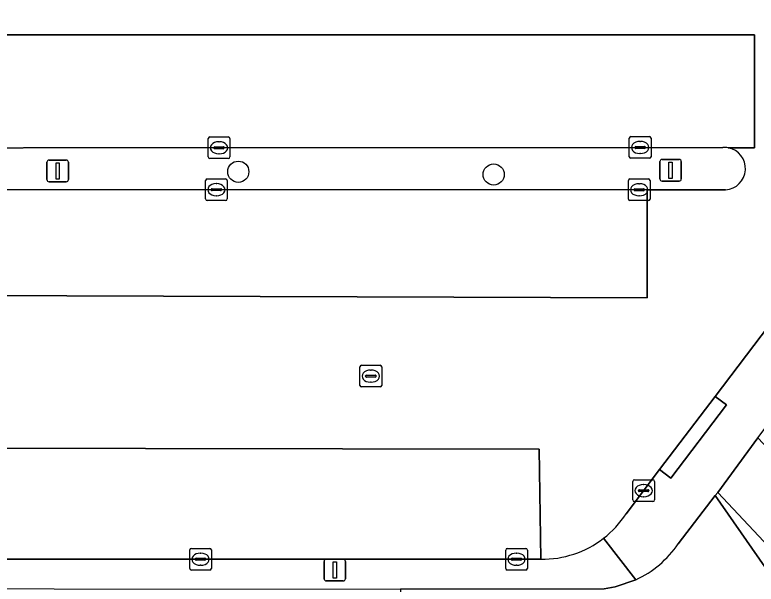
# Model space of a CAD drawing. Extents: x 160203 to 161530, y 379528 to 381797.
# Drawn here: x 161102.57 to 161136.77, y 380755.07 to 380781.33 of the extents above; entities that cross this region are included whole.
import ezdxf

# ---------------------------------------------------------------- set-up
doc = ezdxf.new("R2010")
doc.units = 0
for name, color, linetype in [('IMGEO_Berm_groen', 7, 'Continuous'), ('IMGEO_Boom', 7, 'Continuous'), ('IMGEO_Groenvoorziening', 7, 'Continuous'), ('IMGEO_Kolk', 7, 'Continuous'), ('IMGEO_Lichtmast', 7, 'Continuous'), ('IMGEO_Parkeervlak_gesloten', 7, 'Continuous'), ('IMGEO_Parkeervlak_open', 7, 'Continuous'), ('IMGEO_Rijbaan_lokaal_onverhard', 7, 'Continuous'), ('IMGEO_Rijbaan_lokaal_open', 7, 'Continuous'), ('IMGEO_Rioolput', 7, 'Continuous'), ('IMGEO_Voetpad_gesloten', 7, 'Continuous'), ('IMGEO_Voetpad_open', 7, 'Continuous')]:
    doc.layers.add(name, color=color, linetype=linetype)

msp = doc.modelspace()

# ---------------------------------------------------------------- linework, layer by layer
at = {"layer": 'IMGEO_Berm_groen'}
for points in [[(161135.233, 380775.216), (161070.679, 380775.172)], [(161070.568, 380773.268), (161131.742, 380773.26), (161135.358, 380773.259)]]:
    msp.add_lwpolyline(points, dxfattribs=at)
for centre, radius, start, end in [((161135.294, 380774.216), 1.002, 79.4728, 93.4915), ((161135.293, 380774.238), 0.981, 273.798, 79.1889)]:
    msp.add_arc(centre, radius, start, end, dxfattribs=at)
at = {"layer": 'IMGEO_Boom'}
for centre in [(161112.879, 380774.092), (161124.661, 380773.965)]:
    msp.add_circle(centre, 0.489, dxfattribs=at)
at = {"layer": 'IMGEO_Groenvoorziening'}
for points in [[(161086.6, 380688.912), (161088.931, 380688.585), (161093.035, 380706.866), (161097.338, 380712.623), (161108.387, 380723.136), (161122.797, 380732.659), (161130.427, 380736.989), (161135.459, 380738.992), (161139.896, 380739.208), (161145.213, 380737.476), (161147.756, 380734.554), (161152.409, 380732.876), (161158.695, 380730.477), (161142.529, 380748.165), (161141.252, 380750), (161134.884, 380759.154), (161133.178, 380756.929)], [(161126.836, 380756.22), (161063.839, 380756.224), (161056.009, 380756.224), (161035.616, 380756.286), (161029.97, 380756.303), (161028.319, 380756.308), (161028.321, 380754.934), (161040.469, 380754.921), (161120.366, 380754.838), (161129.753, 380754.848), (161130.26, 380754.94), (161131.211, 380755.27), (161129.728, 380757.186)], [(161131.211, 380755.27), (161130.26, 380754.94), (161129.753, 380754.848), (161120.366, 380754.838), (161120.366, 380744.066), (161100.981, 380737.516), (161109.385, 380727.559), (161109.704, 380727.828), (161116.092, 380732.42), (161120.254, 380736.384), (161126.697, 380743.432), (161126.918, 380743.405), (161127.855, 380743.217), (161120.968, 380735.684), (161116.732, 380731.648), (161110.32, 380727.038), (161103.938, 380721.653), (161099.169, 380717.479), (161095.807, 380713.524), (161092.445, 380708.775), (161089.879, 380703.444), (161088.498, 380699.103), (161086.906, 380691.144), (161086.6, 380688.912)]]:
    msp.add_lwpolyline(points, dxfattribs=at)
msp.add_lwpolyline([(161162.855, 380728.889), (161160.536, 380732.139), (161143.737, 380750), (161134.993, 380759.296), (161134.884, 380759.154), (161141.252, 380750), (161142.529, 380748.165), (161158.695, 380730.477)], close=True, dxfattribs=at)
for centre, radius, start, end in [((161126.903, 380760.831), 4.611, 269.1646, 307.7766), ((161129.129, 380759.734), 4.926, 295.0036, 325.2861)]:
    msp.add_arc(centre, radius, start, end, dxfattribs=at)
at = {"layer": 'IMGEO_Kolk'}
for p, q in [((161111.492, 380774.773), (161111.492, 380775.625)), ((161111.567, 380775.699), (161112.419, 380775.699)), ((161111.98, 380775.479), (161112.005, 380775.479)), ((161112.493, 380775.625), (161112.493, 380774.773)), ((161130.917, 380774.786), (161130.917, 380775.638)), ((161130.992, 380775.712), (161131.844, 380775.712)), ((161131.405, 380775.492), (161131.43, 380775.492)), ((161131.918, 380775.638), (161131.918, 380774.786)), ((161111.751, 380775.193), (161111.751, 380775.205)), ((161112.189, 380775.156), (161111.791, 380775.156)), ((161111.794, 380775.242), (161112.192, 380775.242)), ((161112.235, 380775.205), (161112.235, 380775.193)), ((161131.176, 380775.206), (161131.176, 380775.218)), ((161131.614, 380775.169), (161131.216, 380775.169)), ((161131.219, 380775.255), (161131.617, 380775.255)), ((161131.66, 380775.218), (161131.66, 380775.206)), ((161112.003, 380774.919), (161111.978, 380774.919)), ((161131.428, 380774.932), (161131.403, 380774.932)), ((161112.419, 380774.699), (161111.567, 380774.699)), ((161131.844, 380774.712), (161130.992, 380774.712)), ((161111.445, 380773.763), (161112.297, 380773.763)), ((161130.947, 380773.761), (161131.799, 380773.761)), ((161111.37, 380772.837), (161111.37, 380773.689)), ((161111.858, 380773.543), (161111.883, 380773.543)), ((161112.371, 380773.689), (161112.371, 380772.837)), ((161130.872, 380772.835), (161130.872, 380773.687)), ((161131.36, 380773.541), (161131.385, 380773.541)), ((161131.873, 380773.687), (161131.873, 380772.835)), ((161111.629, 380773.257), (161111.629, 380773.269)), ((161112.067, 380773.22), (161111.669, 380773.22)), ((161111.672, 380773.306), (161112.07, 380773.306)), ((161112.113, 380773.269), (161112.113, 380773.257)), ((161131.131, 380773.255), (161131.131, 380773.267)), ((161131.569, 380773.218), (161131.171, 380773.218)), ((161131.174, 380773.304), (161131.572, 380773.304)), ((161131.615, 380773.267), (161131.615, 380773.255)), ((161112.297, 380772.763), (161111.445, 380772.763)), ((161111.881, 380772.983), (161111.856, 380772.983)), ((161131.799, 380772.761), (161130.947, 380772.761)), ((161131.383, 380772.981), (161131.358, 380772.981)), ((161131.078, 380758.957), (161131.078, 380759.809)), ((161131.153, 380759.883), (161132.005, 380759.883)), ((161132.079, 380759.809), (161132.079, 380758.957)), ((161131.337, 380759.377), (161131.337, 380759.389)), ((161131.38, 380759.426), (161131.778, 380759.426)), ((161131.566, 380759.663), (161131.591, 380759.663)), ((161131.821, 380759.389), (161131.821, 380759.377)), ((161131.775, 380759.34), (161131.377, 380759.34)), ((161131.589, 380759.103), (161131.564, 380759.103)), ((161132.005, 380758.883), (161131.153, 380758.883)), ((161110.639, 380755.794), (161110.639, 380756.646)), ((161110.714, 380756.72), (161111.566, 380756.72)), ((161111.64, 380756.646), (161111.64, 380755.794)), ((161125.214, 380755.793), (161125.214, 380756.645)), ((161125.289, 380756.719), (161126.141, 380756.719)), ((161126.215, 380756.645), (161126.215, 380755.793)), ((161111.127, 380756.5), (161111.152, 380756.5)), ((161125.702, 380756.499), (161125.727, 380756.499)), ((161110.898, 380756.214), (161110.898, 380756.226)), ((161111.336, 380756.177), (161110.938, 380756.177)), ((161110.941, 380756.263), (161111.339, 380756.263)), ((161111.382, 380756.226), (161111.382, 380756.214)), ((161125.473, 380756.213), (161125.473, 380756.225)), ((161125.911, 380756.176), (161125.513, 380756.176)), ((161125.516, 380756.262), (161125.914, 380756.262)), ((161125.957, 380756.225), (161125.957, 380756.213)), ((161111.566, 380755.72), (161110.714, 380755.72)), ((161111.15, 380755.94), (161111.125, 380755.94)), ((161126.141, 380755.719), (161125.289, 380755.719)), ((161125.725, 380755.939), (161125.7, 380755.939))]:
    msp.add_line(p, q, dxfattribs=at)
for points in [[(161111.492, 380774.773), (161111.492, 380775.625)], [(161111.567, 380775.699), (161112.419, 380775.699)], [(161112.493, 380775.625), (161112.493, 380774.773)], [(161130.917, 380774.786), (161130.917, 380775.638)], [(161130.992, 380775.712), (161131.844, 380775.712)], [(161131.918, 380775.638), (161131.918, 380774.786)], [(161112.419, 380774.699), (161111.567, 380774.699)], [(161131.844, 380774.712), (161130.992, 380774.712)], [(161111.445, 380773.763), (161112.297, 380773.763)], [(161130.947, 380773.761), (161131.799, 380773.761)], [(161111.37, 380772.837), (161111.37, 380773.689)], [(161112.371, 380773.689), (161112.371, 380772.837)], [(161130.872, 380772.835), (161130.872, 380773.687)], [(161131.873, 380773.687), (161131.873, 380772.835)], [(161112.297, 380772.763), (161111.445, 380772.763)], [(161131.799, 380772.761), (161130.947, 380772.761)], [(161131.078, 380758.957), (161131.078, 380759.809)], [(161131.153, 380759.883), (161132.005, 380759.883)], [(161132.079, 380759.809), (161132.079, 380758.957)], [(161132.005, 380758.883), (161131.153, 380758.883)], [(161110.639, 380755.794), (161110.639, 380756.646)], [(161110.714, 380756.72), (161111.566, 380756.72)], [(161111.64, 380756.646), (161111.64, 380755.794)], [(161125.214, 380755.793), (161125.214, 380756.645)], [(161125.289, 380756.719), (161126.141, 380756.719)], [(161126.215, 380756.645), (161126.215, 380755.793)], [(161111.566, 380755.72), (161110.714, 380755.72)], [(161126.141, 380755.719), (161125.289, 380755.719)]]:
    msp.add_lwpolyline(points, dxfattribs=at)
for centre, radius, start, end in [((161111.569, 380775.623), 0.0765, 91.552, 178.448), ((161111.569, 380775.623), 0.0765, 91.552, 178.448), ((161112.417, 380775.623), 0.0765, 1.552, 88.448), ((161112.417, 380775.623), 0.0765, 1.552, 88.448), ((161130.994, 380775.636), 0.0765, 91.552, 178.448), ((161130.994, 380775.636), 0.0765, 91.552, 178.448), ((161131.842, 380775.636), 0.0765, 1.552, 88.448), ((161131.842, 380775.636), 0.0765, 1.552, 88.448), ((161111.791, 380775.202), 0.0403, 85.8775, 175.7526), ((161111.788, 380775.192), 0.0366, 178.938, 274.7102), ((161112.192, 380775.199), 0.043, 264.8664, 352.4533), ((161112.196, 380775.204), 0.0386, 1.7309, 96.639), ((161131.216, 380775.215), 0.0403, 85.8775, 175.7526), ((161131.213, 380775.205), 0.0366, 178.938, 274.7102), ((161131.617, 380775.212), 0.043, 264.8664, 352.4533), ((161131.621, 380775.217), 0.0386, 1.7309, 96.639), ((161111.569, 380774.775), 0.0765, 181.552, 268.448), ((161111.569, 380774.775), 0.0765, 181.552, 268.448), ((161112.417, 380774.775), 0.0765, 271.552, 358.448), ((161112.417, 380774.775), 0.0765, 271.552, 358.448), ((161130.994, 380774.788), 0.0765, 181.552, 268.448), ((161130.994, 380774.788), 0.0765, 181.552, 268.448), ((161131.842, 380774.788), 0.0765, 271.552, 358.448), ((161131.842, 380774.788), 0.0765, 271.552, 358.448), ((161111.447, 380773.687), 0.0765, 91.552, 178.448), ((161111.447, 380773.687), 0.0765, 91.552, 178.448), ((161112.295, 380773.687), 0.0765, 1.552, 88.448), ((161112.295, 380773.687), 0.0765, 1.552, 88.448), ((161130.949, 380773.685), 0.0765, 91.552, 178.448), ((161130.949, 380773.685), 0.0765, 91.552, 178.448), ((161131.797, 380773.685), 0.0765, 1.552, 88.448), ((161131.797, 380773.685), 0.0765, 1.552, 88.448), ((161111.669, 380773.266), 0.0403, 85.8775, 175.7526), ((161111.666, 380773.256), 0.0366, 178.938, 274.7102), ((161112.07, 380773.263), 0.043, 264.8664, 352.4533), ((161112.074, 380773.268), 0.0386, 1.7309, 96.639), ((161131.171, 380773.264), 0.0403, 85.8775, 175.7526), ((161131.168, 380773.254), 0.0366, 178.938, 274.7102), ((161131.572, 380773.261), 0.043, 264.8664, 352.4533), ((161131.576, 380773.266), 0.0386, 1.7309, 96.639), ((161111.447, 380772.839), 0.0765, 181.552, 268.448), ((161111.447, 380772.839), 0.0765, 181.552, 268.448), ((161112.295, 380772.839), 0.0765, 271.552, 358.448), ((161112.295, 380772.839), 0.0765, 271.552, 358.448), ((161130.949, 380772.837), 0.0765, 181.552, 268.448), ((161130.949, 380772.837), 0.0765, 181.552, 268.448), ((161131.797, 380772.837), 0.0765, 271.552, 358.448), ((161131.797, 380772.837), 0.0765, 271.552, 358.448), ((161131.155, 380759.807), 0.0765, 91.552, 178.448), ((161131.155, 380759.807), 0.0765, 91.552, 178.448), ((161132.003, 380759.807), 0.0765, 1.552, 88.448), ((161132.003, 380759.807), 0.0765, 1.552, 88.448), ((161131.377, 380759.386), 0.0403, 85.8775, 175.7526), ((161131.374, 380759.376), 0.0366, 178.938, 274.7102), ((161131.778, 380759.383), 0.043, 264.8664, 352.4533), ((161131.782, 380759.388), 0.0386, 1.7309, 96.639), ((161131.155, 380758.959), 0.0765, 181.552, 268.448), ((161131.155, 380758.959), 0.0765, 181.552, 268.448), ((161132.003, 380758.959), 0.0765, 271.552, 358.448), ((161132.003, 380758.959), 0.0765, 271.552, 358.448), ((161110.716, 380756.644), 0.0765, 91.552, 178.448), ((161110.716, 380756.644), 0.0765, 91.552, 178.448), ((161111.564, 380756.644), 0.0765, 1.552, 88.448), ((161111.564, 380756.644), 0.0765, 1.552, 88.448), ((161125.291, 380756.643), 0.0765, 91.552, 178.448), ((161125.291, 380756.643), 0.0765, 91.552, 178.448), ((161126.139, 380756.643), 0.0765, 1.552, 88.448), ((161126.139, 380756.643), 0.0765, 1.552, 88.448), ((161110.938, 380756.223), 0.0403, 85.8775, 175.7526), ((161110.935, 380756.213), 0.0366, 178.938, 274.7102), ((161111.339, 380756.22), 0.043, 264.8664, 352.4533), ((161111.343, 380756.225), 0.0386, 1.7309, 96.639), ((161125.513, 380756.222), 0.0403, 85.8775, 175.7526), ((161125.51, 380756.212), 0.0366, 178.938, 274.7102), ((161125.914, 380756.219), 0.043, 264.8664, 352.4533), ((161125.918, 380756.224), 0.0386, 1.7309, 96.639), ((161110.716, 380755.796), 0.0765, 181.552, 268.448), ((161110.716, 380755.796), 0.0765, 181.552, 268.448), ((161111.564, 380755.796), 0.0765, 271.552, 358.448), ((161111.564, 380755.796), 0.0765, 271.552, 358.448), ((161125.291, 380755.795), 0.0765, 181.552, 268.448), ((161125.291, 380755.795), 0.0765, 181.552, 268.448), ((161126.139, 380755.795), 0.0765, 271.552, 358.448), ((161126.139, 380755.795), 0.0765, 271.552, 358.448)]:
    msp.add_arc(centre, radius, start, end, dxfattribs=at)
for centre, major_axis, ratio, start_param, end_param in [((161111.979, 380775.199), (-0.387, 0.002), 0.722429, 4.712389, 7.853982), ((161112.004, 380775.199), (-0.39, 0.002), 0.717154, 1.570796, 4.712389), ((161131.404, 380775.212), (-0.387, 0.002), 0.722429, 4.712389, 7.853982), ((161131.429, 380775.212), (-0.39, 0.002), 0.717154, 1.570796, 4.712389), ((161111.857, 380773.263), (-0.387, 0.002), 0.722429, 4.712389, 7.853982), ((161111.882, 380773.263), (-0.39, 0.002), 0.717154, 1.570796, 4.712389), ((161131.359, 380773.261), (-0.387, 0.002), 0.722429, 4.712389, 7.853982), ((161131.384, 380773.261), (-0.39, 0.002), 0.717154, 1.570796, 4.712389), ((161131.565, 380759.383), (-0.387, 0.002), 0.722429, 4.712389, 7.853982), ((161131.59, 380759.383), (-0.39, 0.002), 0.717154, 1.570796, 4.712389), ((161111.126, 380756.22), (-0.387, 0.002), 0.722429, 4.712389, 7.853982), ((161111.151, 380756.22), (-0.39, 0.002), 0.717154, 1.570796, 4.712389), ((161125.701, 380756.219), (-0.387, 0.002), 0.722429, 4.712389, 7.853982), ((161125.726, 380756.219), (-0.39, 0.002), 0.717154, 1.570796, 4.712389)]:
    msp.add_ellipse(centre, major_axis=major_axis, ratio=ratio, start_param=start_param, end_param=end_param, dxfattribs=at)
at = {"layer": 'IMGEO_Lichtmast'}
for p, q in [((161104.052, 380773.728), (161104.052, 380774.528)), ((161104.052, 380774.528), (161104.052, 380773.728)), ((161104.152, 380774.628), (161104.942, 380774.628)), ((161104.942, 380774.628), (161104.152, 380774.628)), ((161105.042, 380774.528), (161105.042, 380773.728)), ((161105.042, 380773.728), (161105.042, 380774.528)), ((161132.326, 380773.76), (161132.326, 380774.56)), ((161132.326, 380774.56), (161132.326, 380773.76)), ((161132.426, 380774.66), (161133.216, 380774.66)), ((161133.216, 380774.66), (161132.426, 380774.66)), ((161133.316, 380774.56), (161133.316, 380773.76)), ((161133.316, 380773.76), (161133.316, 380774.56)), ((161104.942, 380773.628), (161104.152, 380773.628)), ((161104.152, 380773.628), (161104.942, 380773.628)), ((161133.216, 380773.66), (161132.426, 380773.66)), ((161132.426, 380773.66), (161133.216, 380773.66)), ((161116.835, 380755.318), (161116.835, 380756.118)), ((161116.835, 380756.118), (161116.835, 380755.318)), ((161116.935, 380756.218), (161117.725, 380756.218)), ((161117.725, 380756.218), (161116.935, 380756.218)), ((161117.825, 380756.118), (161117.825, 380755.318)), ((161117.825, 380755.318), (161117.825, 380756.118)), ((161117.725, 380755.218), (161116.935, 380755.218)), ((161116.935, 380755.218), (161117.725, 380755.218))]:
    msp.add_line(p, q, dxfattribs=at)
for points in [[(161104.472, 380774.503), (161104.622, 380774.503), (161104.622, 380773.753), (161104.472, 380773.753), (161104.472, 380774.503)], [(161132.746, 380774.535), (161132.896, 380774.535), (161132.896, 380773.785), (161132.746, 380773.785), (161132.746, 380774.535)], [(161117.255, 380756.093), (161117.405, 380756.093), (161117.405, 380755.343), (161117.255, 380755.343), (161117.255, 380756.093)]]:
    msp.add_lwpolyline(points, dxfattribs=at)
for centre, start, end in [((161104.152, 380774.528), 90, 180), ((161104.152, 380774.528), 90, 180), ((161104.942, 380774.528), 0, 90), ((161104.942, 380774.528), 360, 90), ((161132.426, 380774.56), 90, 180), ((161132.426, 380774.56), 90, 180), ((161133.216, 380774.56), 0, 90), ((161133.216, 380774.56), 360, 90), ((161104.152, 380773.728), 180, 270), ((161104.152, 380773.728), 180, 270), ((161104.942, 380773.728), 270, 0), ((161104.942, 380773.728), 270, 0), ((161132.426, 380773.76), 180, 270), ((161132.426, 380773.76), 180, 270), ((161133.216, 380773.76), 270, 0), ((161133.216, 380773.76), 270, 0), ((161116.935, 380756.118), 90, 180), ((161116.935, 380756.118), 90, 180), ((161117.725, 380756.118), 0, 90), ((161117.725, 380756.118), 360, 90), ((161116.935, 380755.318), 180, 270), ((161116.935, 380755.318), 180, 270), ((161117.725, 380755.318), 270, 0), ((161117.725, 380755.318), 270, 0)]:
    msp.add_arc(centre, 0.1, start, end, dxfattribs=at)
at = {"layer": 'IMGEO_Parkeervlak_gesloten'}
for points in [[(161135.477, 380775.201), (161136.69, 380775.201), (161136.69, 380780.4), (161069.273, 380780.4), (161069.273, 380768.497), (161131.742, 380768.277), (161131.742, 380773.26), (161070.568, 380773.268)], [(161070.679, 380775.172), (161135.233, 380775.216)]]:
    msp.add_lwpolyline(points, dxfattribs=at)
msp.add_arc((161135.294, 380774.216), 1.002, 79.4728, 93.4915, dxfattribs=at)
at = {"layer": 'IMGEO_Parkeervlak_open'}
msp.add_lwpolyline([(161063.803, 380759.998), (161063.839, 380756.224), (161126.836, 380756.22), (161126.752, 380761.299), (161063.188, 380761.402)], dxfattribs=at)
at = {"layer": 'IMGEO_Rijbaan_lokaal_onverhard'}
msp.add_lwpolyline([(161147.989, 380750), (161136.848, 380761.813), (161134.993, 380759.296), (161143.737, 380750), (161160.536, 380732.139), (161162.855, 380728.889), (161163.441, 380728.848), (161165.241, 380728.72), (161166.515, 380729.375), (161162.869, 380734.223)], close=True, dxfattribs=at)
at = {"layer": 'IMGEO_Rijbaan_lokaal_open'}
for points in [[(161130.768, 380758.314), (161132.317, 380760.357), (161134.873, 380763.728), (161168.342, 380807.865), (161168.412, 380822.097)], [(161062.989, 380809.887), (161063.188, 380761.402), (161126.752, 380761.299), (161126.836, 380756.22)], [(161135.358, 380773.259), (161131.742, 380773.26), (161131.742, 380768.277), (161069.273, 380768.497), (161069.273, 380780.4), (161136.69, 380780.4)], [(161136.69, 380780.4), (161136.69, 380775.201), (161135.477, 380775.201)]]:
    msp.add_lwpolyline(points, dxfattribs=at)
for centre, radius, start, end in [((161135.293, 380774.238), 0.981, 273.798, 79.1889), ((161126.911, 380760.826), 4.603, 307.7301, 326.9187), ((161126.903, 380760.831), 4.611, 269.1646, 307.7766)]:
    msp.add_arc(centre, radius, start, end, dxfattribs=at)
at = {"layer": 'IMGEO_Rioolput'}
for p, q in [((161118.493, 380764.24), (161118.493, 380765.092)), ((161118.568, 380765.166), (161119.42, 380765.166)), ((161118.981, 380764.946), (161119.006, 380764.946)), ((161119.494, 380765.092), (161119.494, 380764.24)), ((161118.752, 380764.66), (161118.752, 380764.672)), ((161119.19, 380764.623), (161118.792, 380764.623)), ((161118.795, 380764.709), (161119.193, 380764.709)), ((161119.236, 380764.672), (161119.236, 380764.66)), ((161119.42, 380764.166), (161118.568, 380764.166)), ((161119.004, 380764.386), (161118.979, 380764.386))]:
    msp.add_line(p, q, dxfattribs=at)
for points in [[(161118.493, 380764.24), (161118.493, 380765.092)], [(161118.568, 380765.166), (161119.42, 380765.166)], [(161119.494, 380765.092), (161119.494, 380764.24)], [(161119.42, 380764.166), (161118.568, 380764.166)]]:
    msp.add_lwpolyline(points, dxfattribs=at)
for centre, radius, start, end in [((161118.57, 380765.09), 0.0765, 91.552, 178.448), ((161118.57, 380765.09), 0.0765, 91.552, 178.448), ((161119.418, 380765.09), 0.0765, 1.552, 88.448), ((161119.418, 380765.09), 0.0765, 1.552, 88.448), ((161118.792, 380764.669), 0.0403, 85.8775, 175.7526), ((161118.789, 380764.659), 0.0366, 178.938, 274.7102), ((161119.193, 380764.666), 0.043, 264.8664, 352.4533), ((161119.197, 380764.671), 0.0386, 1.7309, 96.639), ((161118.57, 380764.242), 0.0765, 181.552, 268.448), ((161118.57, 380764.242), 0.0765, 181.552, 268.448), ((161119.418, 380764.242), 0.0765, 271.552, 358.448), ((161119.418, 380764.242), 0.0765, 271.552, 358.448)]:
    msp.add_arc(centre, radius, start, end, dxfattribs=at)
for centre, major_axis, ratio, start_param, end_param in [((161118.98, 380764.666), (-0.387, 0.002), 0.722429, 4.712389, 7.853982), ((161119.005, 380764.666), (-0.39, 0.002), 0.717154, 1.570796, 4.712389)]:
    msp.add_ellipse(centre, major_axis=major_axis, ratio=ratio, start_param=start_param, end_param=end_param, dxfattribs=at)
at = {"layer": 'IMGEO_Voetpad_gesloten'}
msp.add_lwpolyline([(161134.873, 380763.728), (161132.317, 380760.357), (161132.84, 380759.966), (161135.405, 380763.339)], close=True, dxfattribs=at)
at = {"layer": 'IMGEO_Voetpad_open'}
for points in [[(161133.178, 380756.929), (161134.884, 380759.154), (161134.993, 380759.296), (161136.848, 380761.813), (161185.211, 380825.852), (161200.292, 380845.821)], [(161196.205, 380844.609), (161168.342, 380807.865), (161134.873, 380763.728), (161135.405, 380763.339), (161132.84, 380759.966), (161132.317, 380760.357), (161130.768, 380758.314)], [(161129.728, 380757.186), (161131.211, 380755.27)]]:
    msp.add_lwpolyline(points, dxfattribs=at)
for centre, radius, start, end in [((161126.911, 380760.826), 4.603, 307.7301, 326.9187), ((161129.129, 380759.734), 4.926, 295.0036, 325.2861)]:
    msp.add_arc(centre, radius, start, end, dxfattribs=at)

doc.saveas('drawing.dxf')
